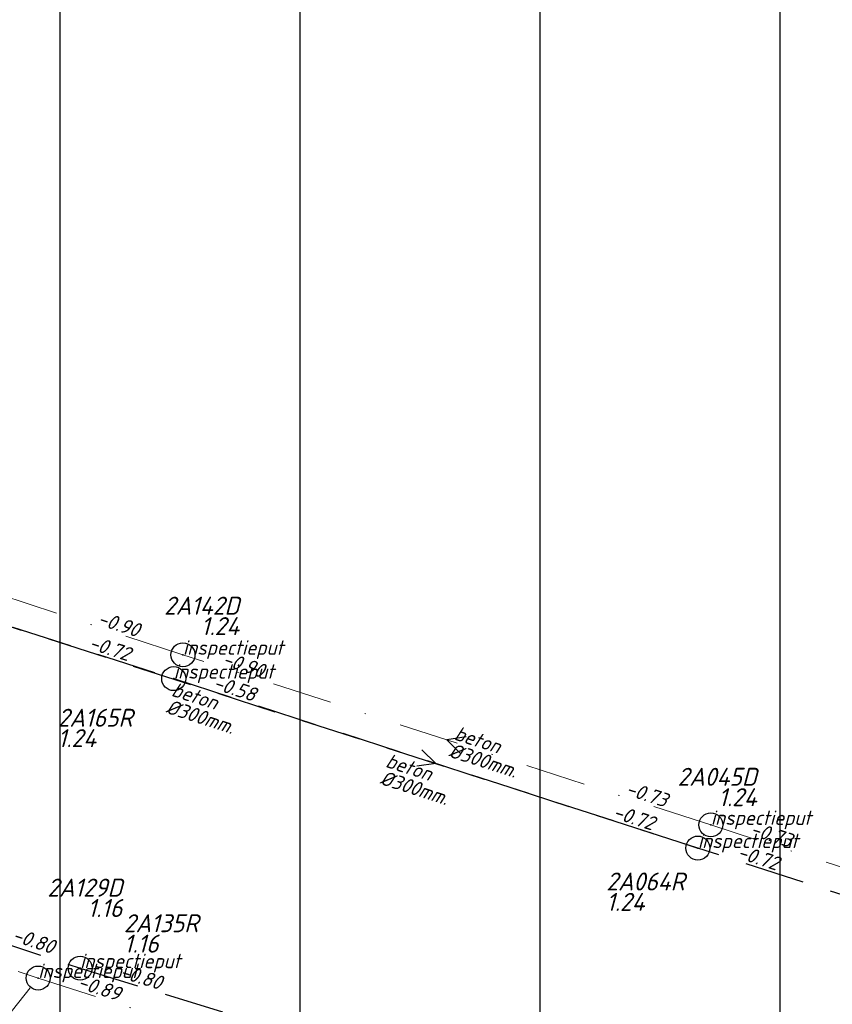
# Model space of a CAD drawing. Extents: x 148869 to 161638, y 453607 to 469810.
# Tile 797 of 1056: x 157314 to 157381, y 468512 to 468594. Entities that reach past the tile are written whole.
import ezdxf
from ezdxf.enums import TextEntityAlignment as Align

# ---------------------------------------------------------------- set-up
doc = ezdxf.new("R2010")
doc.units = 0
doc.header["$PDMODE"] = 32
doc.header["$PDSIZE"] = 2
doc.linetypes.add('RI-HWA', pattern=[7.4, 5, -2.4])
doc.linetypes.add('RI-VWA', pattern=[11, 5, -3, 0, -3])
doc.layers.get('0').update_dxf_attribs({"linetype": 'CONTINUOUS'})
doc.layers.get('DEFPOINTS').update_dxf_attribs({"linetype": 'CONTINUOUS'})
for name, color, linetype in [('2022 hatch', 10, 'CONTINUOUS'), ('B-OI-RI-BOB-T18-niet meenemen', 252, 'CONTINUOUS'), ('B-OI-RI-DIAMETER-T18-niet meenemen', 252, 'CONTINUOUS'), ('B-OI-RI-HWA-PUTDEKSELHOOGTE-T25-niet meenemen', 252, 'CONTINUOUS'), ('B-OI-RI-HWA-PUTNUMMER-T25-niet meenemen', 252, 'CONTINUOUS'), ('B-OI-RI-HWA_TRANSPORTLEIDING-G-niet meenemen', 252, 'RI-HWA'), ('B-OI-RI-MATERIAAL-T18-niet meenemen', 252, 'CONTINUOUS'), ('B-OI-RI-STROOMRICHTING-S-niet meenemen', 252, 'CONTINUOUS'), ('B-OI-RI-VWA_PUTDEKSELHOOGTE-T25-niet meenemen', 252, 'CONTINUOUS'), ('gs dwa', 252, 'CONTINUOUS'), ('gs rwa', 252, 'CONTINUOUS')]:
    doc.layers.add(name, color=color, linetype=linetype)
doc.layers.add('B-OI-RI-VWA_TRANSPORTLEIDING-G-niet meenemen', color=252, linetype='RI-VWA', lineweight=18)
doc.styles.add('iso15', font='ISO.shx', dxfattribs={"oblique": 15})
doc.styles.add('NLCS-ISO-M500-T18_CURSIEF', font='NLCS-ISO.ttf', dxfattribs={"oblique": 15, "height": 0.9})
doc.styles.add('NLCS-ISO-M750_CURSIEF', font='NLCS-ISO.ttf', dxfattribs={"oblique": 15})

# ---------------------------------------------------------------- blocks, each defined once
blk = doc.blocks.new('ACMAP_ANN_TEMPLATE_type knoop')
at = {"layer": 'DEFPOINTS', "style": 'NLCS-ISO-M500-T18_CURSIEF', "oblique": 15}
blk.add_attdef('type_knoop', (0, 0), '', height=1.2, dxfattribs=at)
blk = doc.blocks.new('ACMAP_ANN_TEMPLATE_diam')
at = {"color": 0, "linetype": 'ByBlock', "style": 'iso15', "oblique": 15}
blk.add_attdef('diam', (0.5, -1.3), '', height=1.2, dxfattribs=at)
blk = doc.blocks.new('ACMAP_ANN_TEMPLATE_mat')
at = {"color": 0, "linetype": 'ByBlock', "style": 'iso15', "oblique": 15}
blk.add_attdef('mat', (0.5, 0.2), '', height=1.2, dxfattribs=at)
blk = doc.blocks.new('ACMAP_ANN_TEMPLATE_nap-l')
at = {"color": 0, "linetype": 'ByBlock', "style": 'iso15', "oblique": 15}
blk.add_attdef('nap-l', (3.3, 0.2), '', height=1.2, dxfattribs=at)
blk = doc.blocks.new('ACMAP_ANN_TEMPLATE_nap-r')
at = {"color": 0, "linetype": 'ByBlock', "style": 'iso15', "oblique": 15}
blk.add_attdef('nap-r', text='', height=1.2, dxfattribs=at).set_placement((-4.1, 0.2), align=Align.RIGHT)
blk = doc.blocks.new('ACMAP_ANN_TEMPLATE_puth-dwa')
at = {"color": 0, "linetype": 'ByBlock', "style": 'iso15', "oblique": 15}
blk.add_attdef('puth-dwa', text='', height=1.5, dxfattribs=at).set_placement((2.7, 1), align=Align.RIGHT)
blk = doc.blocks.new('ACMAP_ANN_TEMPLATE_putnr-dwa')
at = {"color": 0, "linetype": 'ByBlock', "style": 'iso15', "oblique": 15}
blk.add_attdef('putnr-dwa', text='', height=1.5, dxfattribs=at).set_placement((2.7, 2.7), align=Align.RIGHT)
blk = doc.blocks.new('ACMAP_ANN_TEMPLATE_puth-rwa')
at = {"color": 0, "linetype": 'ByBlock', "style": 'iso15', "oblique": 15}
blk.add_attdef('puth-rwa', (-2.7, -4.4), '', height=1.5, dxfattribs=at)
blk = doc.blocks.new('ACMAP_ANN_TEMPLATE_putnr-rwa')
at = {"color": 0, "linetype": 'ByBlock', "style": 'iso15', "oblique": 15}
blk.add_attdef('putnr-rwa', (-2.7, -2.7), '', height=1.5, dxfattribs=at)

msp = doc.modelspace()

# ---------------------------------------------------------------- hatches: boundary and pattern name
at = {"layer": '2022 hatch'}
h = msp.add_hatch(dxfattribs=at)
h.set_pattern_fill('ANSI31', color=256, scale=19.992, angle=45)
h.set_pattern_definition([(90, (0, 0), (-19.992, 0), [])])
h.paths.add_polyline_path([(158379.843, 467996.888), (158366.841, 468022.674), (158189.838, 468166.156), (157828.169, 468458.417), (157739.218, 468518.825), (157641.112, 468619.811), (157530.388, 468683.164), (157482.588, 468721.959), (157387.792, 468799.091), (157358.042, 468834.151), (157275.292, 468902.271), (157210.794, 468954.435), (157194.015, 469053.714), (156902.947, 469077.051), (156826.805, 468954.104), (156792.266, 468881.17), (156787.739, 468869.524), (156766.125, 468853.14), (156708.657, 468812.18), (156684.68, 468714.313), (156691.119, 468637.348), (156646.957, 468557.823), (156546.368, 468484.251), (156540.565, 468402.599), (156240.016, 468051.096), (156133.153, 468060.936), (155534.457, 467899.584), (155877.435, 467514.276), (156068.552, 467349.019), (156564.134, 467124.757), (157053.013, 467402.65), (157255.962, 467459.697), (157295.2, 467601.792), (157494.952, 467833.473), (157733.529, 467653.619), (157958.729, 467372.414), (158076.045, 467263.89), (158097.908, 467222.298), (158172.49, 467148.185), (158328.771, 467127.745), (158565.832, 467340.973), (158654.005, 467555.95), (158521.869, 467664.486), (158523.644, 467683.006), (158588.427, 467828.662)])

# ---------------------------------------------------------------- linework, layer by layer
at = {"layer": 'B-OI-RI-HWA_TRANSPORTLEIDING-G-niet meenemen'}
for p, q in [((157370.19, 468525.14), (157284.92, 468552.59)), ((157284.92, 468552.59), (157326.51, 468539.26)), ((157326.51, 468539.26), (157370.19, 468525.14)), ((157282.57, 468527.13), (157318.71, 468515.13)), ((157407.12, 468513.16), (157370.19, 468525.14)), ((157318.71, 468515.13), (157352.11, 468504.89))]:
    msp.add_line(p, q, dxfattribs=at)
at = {"layer": 'B-OI-RI-STROOMRICHTING-S-niet meenemen'}
for points in [[(157350.87, 468534.4), (157349.27, 468534.16), (157350.42, 468533.03)], [(157347.2, 468533.33), (157348.35, 468532.2), (157346.76, 468531.96)]]:
    msp.add_lwpolyline(points, dxfattribs=at)
at = {"layer": 'B-OI-RI-VWA_TRANSPORTLEIDING-G-niet meenemen'}
for p, q in [((157327.28, 468541.25), (157283.71, 468555.55)), ((157371.27, 468527.07), (157327.28, 468541.25)), ((157406.76, 468515.57), (157371.27, 468527.07)), ((157281.89, 468525.14), (157315.22, 468514.31)), ((157276.47, 468466.48), (157315.22, 468514.31)), ((157315.22, 468514.31), (157370.79, 468496.42))]:
    msp.add_line(p, q, dxfattribs=at)
at = {"layer": 'gs dwa'}
for p in [(157327.28, 468541.25), (157371.27, 468527.07), (157315.22, 468514.31)]:
    msp.add_point(p, dxfattribs=at)
at = {"layer": 'gs rwa'}
for p in [(157326.51, 468539.26), (157370.19, 468525.14), (157318.71, 468515.13)]:
    msp.add_point(p, dxfattribs=at)

# ---------------------------------------------------------------- block references
at = {"layer": 'B-OI-RI-BOB-T18-niet meenemen'}
ref = msp.add_blockref('ACMAP_ANN_TEMPLATE_nap-r', (157327.28, 468541.25), dxfattribs=dict(at, rotation=342.1334819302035))
ref.add_attrib('nap-r', '-0.90', dxfattribs={"layer": '0', "color": 0, "linetype": 'ByBlock', "height": 1.2, "rotation": 342.13348, "style": 'NLCS-ISO-M750_CURSIEF', "oblique": 15}).set_placement((157323.439, 468542.698), align=Align.RIGHT)
ref = msp.add_blockref('ACMAP_ANN_TEMPLATE_nap-r', (157326.51, 468539.26), dxfattribs=dict(at, rotation=342.2288393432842))
ref.add_attrib('nap-r', '-0.72', dxfattribs={"layer": '0', "color": 0, "linetype": 'ByBlock', "height": 1.2, "rotation": 342.22884, "style": 'NLCS-ISO-M750_CURSIEF', "oblique": 15}).set_placement((157322.667, 468540.702), align=Align.RIGHT)
ref = msp.add_blockref('ACMAP_ANN_TEMPLATE_nap-l', (157327.28, 468541.25), dxfattribs=dict(at, rotation=341.8297770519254))
ref.add_attrib('nap-l', '-0.90', (157330.478, 468540.411), dxfattribs={"layer": '0', "color": 0, "linetype": 'ByBlock', "height": 1.2, "rotation": 341.82978, "style": 'NLCS-ISO-M750_CURSIEF', "oblique": 15})
ref = msp.add_blockref('ACMAP_ANN_TEMPLATE_nap-l', (157326.51, 468539.26), dxfattribs=dict(at, rotation=342.0860510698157))
ref.add_attrib('nap-l', '-0.58', (157329.712, 468538.435), dxfattribs={"layer": '0', "color": 0, "linetype": 'ByBlock', "height": 1.2, "rotation": 342.08605, "style": 'NLCS-ISO-M750_CURSIEF', "oblique": 15})
ref = msp.add_blockref('ACMAP_ANN_TEMPLATE_nap-r', (157371.27, 468527.07), dxfattribs=dict(at, rotation=342.0458640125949))
ref.add_attrib('nap-r', '-0.73', dxfattribs={"layer": '0', "color": 0, "linetype": 'ByBlock', "height": 1.2, "rotation": 342.04586, "style": 'NLCS-ISO-M750_CURSIEF', "oblique": 15}).set_placement((157367.431, 468528.524), align=Align.RIGHT)
ref = msp.add_blockref('ACMAP_ANN_TEMPLATE_nap-r', (157370.19, 468525.14), dxfattribs=dict(at, rotation=342.0860510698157))
ref.add_attrib('nap-r', '-0.72', dxfattribs={"layer": '0', "color": 0, "linetype": 'ByBlock', "height": 1.2, "rotation": 342.08605, "style": 'NLCS-ISO-M750_CURSIEF', "oblique": 15}).set_placement((157366.35, 468526.591), align=Align.RIGHT)
ref = msp.add_blockref('ACMAP_ANN_TEMPLATE_nap-r', (157370.19, 468525.14), dxfattribs=dict(at, rotation=342.027066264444))
ref.add_attrib('nap-r', '-0.72', dxfattribs={"layer": '0', "color": 0, "linetype": 'ByBlock', "height": 1.2, "rotation": 342.02707, "style": 'NLCS-ISO-M750_CURSIEF', "oblique": 15}).set_placement((157366.352, 468526.595), align=Align.RIGHT)
ref = msp.add_blockref('ACMAP_ANN_TEMPLATE_nap-l', (157371.27, 468527.07), dxfattribs=dict(at, rotation=342.1334819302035))
ref.add_attrib('nap-l', '-0.73', (157374.472, 468526.248), dxfattribs={"layer": '0', "color": 0, "linetype": 'ByBlock', "height": 1.2, "rotation": 342.13348, "style": 'NLCS-ISO-M750_CURSIEF', "oblique": 15})
ref = msp.add_blockref('ACMAP_ANN_TEMPLATE_nap-l', (157370.19, 468525.14), dxfattribs=dict(at, rotation=342.1556666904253))
ref.add_attrib('nap-l', '-0.72', (157373.393, 468524.319), dxfattribs={"layer": '0', "color": 0, "linetype": 'ByBlock', "height": 1.2, "rotation": 342.15567, "style": 'NLCS-ISO-M750_CURSIEF', "oblique": 15})
ref = msp.add_blockref('ACMAP_ANN_TEMPLATE_nap-r', (157320.176, 468514.824), dxfattribs=dict(at, rotation=341.6316630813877))
ref.add_attrib('nap-r', '-0.80', dxfattribs={"layer": '0', "color": 0, "linetype": 'ByBlock', "height": 1.2, "rotation": 341.63166, "style": 'NLCS-ISO-M750_CURSIEF', "oblique": 15}).set_placement((157316.348, 468516.305), align=Align.RIGHT)
ref = msp.add_blockref('ACMAP_ANN_TEMPLATE_nap-l', (157318.71, 468515.13), dxfattribs=dict(at, rotation=342.955150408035))
ref.add_attrib('nap-l', '-0.80', (157321.924, 468514.354), dxfattribs={"layer": '0', "color": 0, "linetype": 'ByBlock', "height": 1.2, "rotation": 342.95515, "style": 'NLCS-ISO-M750_CURSIEF', "oblique": 15})
ref = msp.add_blockref('ACMAP_ANN_TEMPLATE_nap-l', (157315.22, 468514.31), dxfattribs=dict(at, rotation=342.1547485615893))
ref.add_attrib('nap-l', '-0.89', (157318.423, 468513.489), dxfattribs={"layer": '0', "color": 0, "linetype": 'ByBlock', "height": 1.2, "rotation": 342.15475, "style": 'NLCS-ISO-M750_CURSIEF', "oblique": 15})
at = {"layer": 'B-OI-RI-DIAMETER-T18-niet meenemen'}
ref = msp.add_blockref('ACMAP_ANN_TEMPLATE_diam', (157325.707, 468537.81), dxfattribs=dict(at, rotation=342.1556666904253))
ref.add_attrib('diam', '%%c300mm.', (157325.784, 468536.419), dxfattribs={"layer": '0', "color": 0, "linetype": 'ByBlock', "height": 1.2, "rotation": 342.15567, "style": 'NLCS-ISO-M750_CURSIEF', "oblique": 15})
ref = msp.add_blockref('ACMAP_ANN_TEMPLATE_diam', (157349.275, 468534.16), dxfattribs=dict(at, rotation=342.1334819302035))
ref.add_attrib('diam', '%%c300mm.', (157349.352, 468532.769), dxfattribs={"layer": '0', "color": 0, "linetype": 'ByBlock', "height": 1.2, "rotation": 342.13348, "style": 'NLCS-ISO-M750_CURSIEF', "oblique": 15})
ref = msp.add_blockref('ACMAP_ANN_TEMPLATE_diam', (157343.551, 468531.884), dxfattribs=dict(at, rotation=342.0860510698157))
ref.add_attrib('diam', '%%c300mm.', (157343.626, 468530.493), dxfattribs={"layer": '0', "color": 0, "linetype": 'ByBlock', "height": 1.2, "rotation": 342.08605, "style": 'NLCS-ISO-M750_CURSIEF', "oblique": 15})
at = {"layer": 'B-OI-RI-HWA-PUTDEKSELHOOGTE-T25-niet meenemen'}
ref = msp.add_blockref('ACMAP_ANN_TEMPLATE_puth-rwa', (157319.545, 468537.952), dxfattribs=at)
ref.add_attrib('puth-rwa', '1.24', (157316.845, 468533.552), dxfattribs={"layer": '0', "color": 0, "linetype": 'ByBlock', "height": 1.5, "style": 'NLCS-ISO-M750_CURSIEF', "oblique": 15})
ref = msp.add_blockref('ACMAP_ANN_TEMPLATE_puth-rwa', (157365.259, 468524.305), dxfattribs=at)
ref.add_attrib('puth-rwa', '1.24', (157362.559, 468519.905), dxfattribs={"layer": '0', "color": 0, "linetype": 'ByBlock', "height": 1.5, "style": 'NLCS-ISO-M750_CURSIEF', "oblique": 15})
ref = msp.add_blockref('ACMAP_ANN_TEMPLATE_puth-rwa', (157325.059, 468520.825), dxfattribs=at)
ref.add_attrib('puth-rwa', '1.16', (157322.359, 468516.425), dxfattribs={"layer": '0', "color": 0, "linetype": 'ByBlock', "height": 1.5, "style": 'NLCS-ISO-M750_CURSIEF', "oblique": 15})
at = {"layer": 'B-OI-RI-HWA-PUTNUMMER-T25-niet meenemen'}
ref = msp.add_blockref('ACMAP_ANN_TEMPLATE_putnr-rwa', (157319.545, 468537.952), dxfattribs=at)
ref.add_attrib('putnr-rwa', '2A165R', (157316.845, 468535.252), dxfattribs={"layer": '0', "color": 0, "linetype": 'ByBlock', "height": 1.5, "style": 'NLCS-ISO-M750_CURSIEF', "oblique": 15})
ref = msp.add_blockref('ACMAP_ANN_TEMPLATE_putnr-rwa', (157365.259, 468524.305), dxfattribs=at)
ref.add_attrib('putnr-rwa', '2A064R', (157362.559, 468521.605), dxfattribs={"layer": '0', "color": 0, "linetype": 'ByBlock', "height": 1.5, "style": 'NLCS-ISO-M750_CURSIEF', "oblique": 15})
ref = msp.add_blockref('ACMAP_ANN_TEMPLATE_putnr-rwa', (157325.059, 468520.825), dxfattribs=at)
ref.add_attrib('putnr-rwa', '2A135R', (157322.359, 468518.125), dxfattribs={"layer": '0', "color": 0, "linetype": 'ByBlock', "height": 1.5, "style": 'NLCS-ISO-M750_CURSIEF', "oblique": 15})
at = {"layer": 'B-OI-RI-MATERIAAL-T18-niet meenemen'}
ref = msp.add_blockref('ACMAP_ANN_TEMPLATE_mat', (157325.707, 468537.81), dxfattribs=dict(at, rotation=342.1556666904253))
ref.add_attrib('mat', 'beton', (157326.244, 468537.847), dxfattribs={"layer": '0', "color": 0, "linetype": 'ByBlock', "height": 1.2, "rotation": 342.15567, "style": 'NLCS-ISO-M750_CURSIEF', "oblique": 15})
ref = msp.add_blockref('ACMAP_ANN_TEMPLATE_mat', (157349.275, 468534.16), dxfattribs=dict(at, rotation=342.1334819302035))
ref.add_attrib('mat', 'beton', (157349.812, 468534.197), dxfattribs={"layer": '0', "color": 0, "linetype": 'ByBlock', "height": 1.2, "rotation": 342.13348, "style": 'NLCS-ISO-M750_CURSIEF', "oblique": 15})
ref = msp.add_blockref('ACMAP_ANN_TEMPLATE_mat', (157343.551, 468531.884), dxfattribs=dict(at, rotation=342.0860510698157))
ref.add_attrib('mat', 'beton', (157344.088, 468531.92), dxfattribs={"layer": '0', "color": 0, "linetype": 'ByBlock', "height": 1.2, "rotation": 342.08605, "style": 'NLCS-ISO-M750_CURSIEF', "oblique": 15})
at = {"layer": 'B-OI-RI-VWA_PUTDEKSELHOOGTE-T25-niet meenemen'}
ref = msp.add_blockref('ACMAP_ANN_TEMPLATE_putnr-dwa', (157329.269, 468541.89), dxfattribs=at)
ref.add_attrib('putnr-dwa', '2A142D', dxfattribs={"layer": '0', "color": 0, "linetype": 'ByBlock', "height": 1.5, "style": 'NLCS-ISO-M750_CURSIEF', "oblique": 15}).set_placement((157331.969, 468544.59), align=Align.RIGHT)
ref = msp.add_blockref('ACMAP_ANN_TEMPLATE_puth-dwa', (157329.269, 468541.89), dxfattribs=at)
ref.add_attrib('puth-dwa', '1.24', dxfattribs={"layer": '0', "color": 0, "linetype": 'ByBlock', "height": 1.5, "style": 'NLCS-ISO-M750_CURSIEF', "oblique": 15}).set_placement((157331.969, 468542.89), align=Align.RIGHT)
ref = msp.add_blockref('ACMAP_ANN_TEMPLATE_putnr-dwa', (157372.392, 468527.631), dxfattribs=at)
ref.add_attrib('putnr-dwa', '2A045D', dxfattribs={"layer": '0', "color": 0, "linetype": 'ByBlock', "height": 1.5, "style": 'NLCS-ISO-M750_CURSIEF', "oblique": 15}).set_placement((157375.092, 468530.331), align=Align.RIGHT)
ref = msp.add_blockref('ACMAP_ANN_TEMPLATE_puth-dwa', (157372.392, 468527.631), dxfattribs=at)
ref.add_attrib('puth-dwa', '1.24', dxfattribs={"layer": '0', "color": 0, "linetype": 'ByBlock', "height": 1.5, "style": 'NLCS-ISO-M750_CURSIEF', "oblique": 15}).set_placement((157375.092, 468528.631), align=Align.RIGHT)
ref = msp.add_blockref('ACMAP_ANN_TEMPLATE_putnr-dwa', (157319.523, 468518.392), dxfattribs=at)
ref.add_attrib('putnr-dwa', '2A129D', dxfattribs={"layer": '0', "color": 0, "linetype": 'ByBlock', "height": 1.5, "style": 'NLCS-ISO-M750_CURSIEF', "oblique": 15}).set_placement((157322.223, 468521.092), align=Align.RIGHT)
ref = msp.add_blockref('ACMAP_ANN_TEMPLATE_puth-dwa', (157319.523, 468518.392), dxfattribs=at)
ref.add_attrib('puth-dwa', '1.16', dxfattribs={"layer": '0', "color": 0, "linetype": 'ByBlock', "height": 1.5, "style": 'NLCS-ISO-M750_CURSIEF', "oblique": 15}).set_placement((157322.223, 468519.392), align=Align.RIGHT)
at = {"layer": 'DEFPOINTS'}
for p in [(157327.28, 468541.25), (157326.51, 468539.26), (157371.27, 468527.07), (157370.19, 468525.14), (157318.71, 468515.13), (157315.22, 468514.31)]:
    msp.add_blockref('ACMAP_ANN_TEMPLATE_type knoop', p, dxfattribs=at).add_auto_attribs({'type_knoop': 'inspectieput'})

doc.saveas('drawing.dxf')
